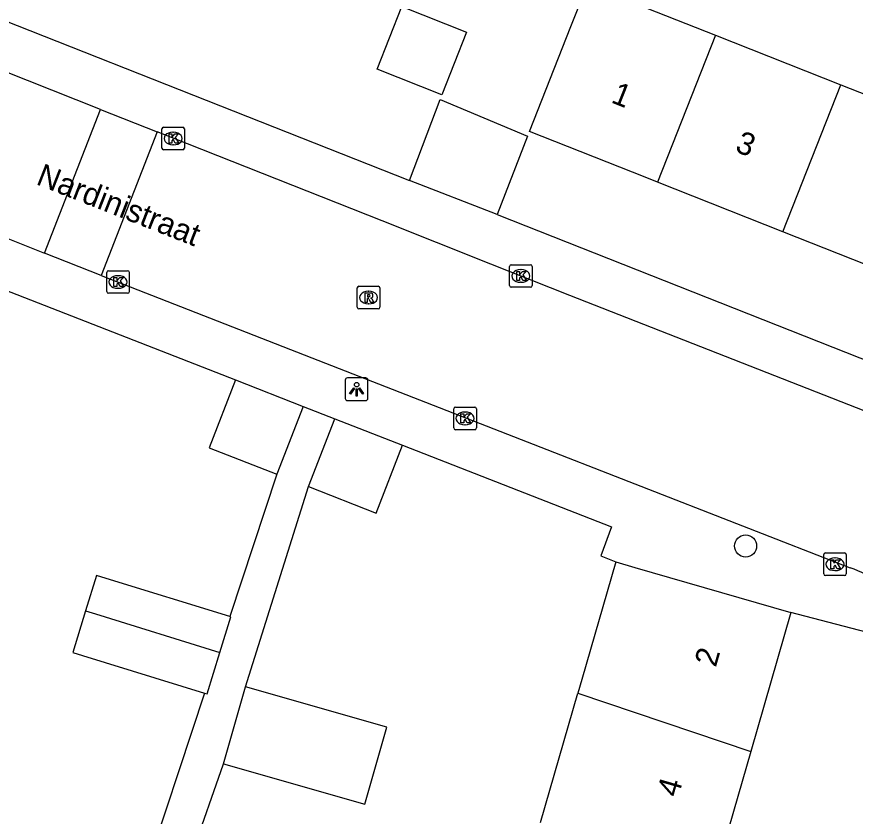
# Model space of a CAD drawing. Extents: x 159822 to 160765, y 380693 to 381634.
# Drawn here: x 160337.31 to 160374.44, y 381290.78 to 381326.15 of the extents above; entities that cross this region are included whole.
import ezdxf

# ---------------------------------------------------------------- set-up
doc = ezdxf.new("R2010")
doc.units = 0
for name, color, linetype in [('IMGEO_Boom', 7, 'Continuous'), ('IMGEO_Kolk', 7, 'Continuous'), ('IMGEO_Lichtpunt', 7, 'Continuous'), ('IMGEO_Openbare_ruimte_label', 7, 'Continuous'), ('IMGEO_Pand', 7, 'Continuous'), ('IMGEO_Pand_nummerreeks', 7, 'Continuous'), ('IMGEO_Rijbaan_lokaal_open', 7, 'Continuous'), ('IMGEO_Rioolput', 7, 'Continuous'), ('IMGEO_Voetpad_open', 7, 'Continuous')]:
    doc.layers.add(name, color=color, linetype=linetype)

msp = doc.modelspace()

# ---------------------------------------------------------------- linework, layer by layer
at = {"layer": 'IMGEO_Boom'}
msp.add_circle((160369.58, 381302.734), 0.489, dxfattribs=at)
at = {"layer": 'IMGEO_Kolk'}
for p, q in [((160343.732, 381320.337), (160343.732, 381321.189)), ((160343.807, 381321.263), (160344.659, 381321.263)), ((160344.22, 381321.043), (160344.245, 381321.043)), ((160344.733, 381321.189), (160344.733, 381320.337)), ((160344.659, 381320.263), (160343.807, 381320.263)), ((160344.243, 381320.483), (160344.218, 381320.483)), ((160359.13, 381314.254), (160359.13, 381315.106)), ((160359.205, 381315.18), (160360.057, 381315.18)), ((160360.131, 381315.106), (160360.131, 381314.254)), ((160341.291, 381313.988), (160341.291, 381314.84)), ((160341.366, 381314.914), (160342.218, 381314.914)), ((160341.779, 381314.694), (160341.804, 381314.694)), ((160342.292, 381314.84), (160342.292, 381313.988)), ((160359.618, 381314.96), (160359.643, 381314.96)), ((160359.641, 381314.4), (160359.616, 381314.4)), ((160342.218, 381313.914), (160341.366, 381313.914)), ((160341.802, 381314.134), (160341.777, 381314.134)), ((160360.057, 381314.18), (160359.205, 381314.18)), ((160356.657, 381307.954), (160356.657, 381308.806)), ((160356.732, 381308.88), (160357.584, 381308.88)), ((160357.145, 381308.66), (160357.17, 381308.66)), ((160357.658, 381308.806), (160357.658, 381307.954)), ((160357.168, 381308.1), (160357.143, 381308.1)), ((160357.584, 381307.88), (160356.732, 381307.88)), ((160373.039, 381301.5), (160373.039, 381302.352)), ((160373.114, 381302.426), (160373.966, 381302.426)), ((160374.04, 381302.352), (160374.04, 381301.5)), ((160373.527, 381302.206), (160373.552, 381302.206)), ((160373.55, 381301.646), (160373.525, 381301.646)), ((160373.966, 381301.426), (160373.114, 381301.426))]:
    msp.add_line(p, q, dxfattribs=at)
for points in [[(160343.732, 381320.337), (160343.732, 381321.189)], [(160343.807, 381321.263), (160344.659, 381321.263)], [(160344.053, 381320.963), (160344.176, 381320.963), (160344.176, 381320.812), (160344.306, 381320.963), (160344.47, 381320.963), (160344.324, 381320.812), (160344.477, 381320.563), (160344.325, 381320.563), (160344.24, 381320.727), (160344.176, 381320.66), (160344.176, 381320.563), (160344.053, 381320.563), (160344.053, 381320.963)], [(160344.733, 381321.189), (160344.733, 381320.337)], [(160344.659, 381320.263), (160343.807, 381320.263)], [(160359.13, 381314.254), (160359.13, 381315.106)], [(160359.205, 381315.18), (160360.057, 381315.18)], [(160360.131, 381315.106), (160360.131, 381314.254)], [(160341.291, 381313.988), (160341.291, 381314.84)], [(160341.366, 381314.914), (160342.218, 381314.914)], [(160341.612, 381314.614), (160341.735, 381314.614), (160341.735, 381314.463), (160341.865, 381314.614), (160342.029, 381314.614), (160341.883, 381314.463), (160342.036, 381314.214), (160341.884, 381314.214), (160341.799, 381314.378), (160341.735, 381314.311), (160341.735, 381314.214), (160341.612, 381314.214), (160341.612, 381314.614)], [(160342.292, 381314.84), (160342.292, 381313.988)], [(160359.451, 381314.88), (160359.574, 381314.88), (160359.574, 381314.729), (160359.704, 381314.88), (160359.868, 381314.88), (160359.722, 381314.729), (160359.875, 381314.48), (160359.723, 381314.48), (160359.638, 381314.644), (160359.574, 381314.577), (160359.574, 381314.48), (160359.451, 381314.48), (160359.451, 381314.88)], [(160342.218, 381313.914), (160341.366, 381313.914)], [(160360.057, 381314.18), (160359.205, 381314.18)], [(160356.657, 381307.954), (160356.657, 381308.806)], [(160356.732, 381308.88), (160357.584, 381308.88)], [(160357.658, 381308.806), (160357.658, 381307.954)], [(160356.978, 381308.58), (160357.101, 381308.58), (160357.101, 381308.429), (160357.231, 381308.58), (160357.395, 381308.58), (160357.249, 381308.429), (160357.402, 381308.18), (160357.25, 381308.18), (160357.165, 381308.344), (160357.101, 381308.277), (160357.101, 381308.18), (160356.978, 381308.18), (160356.978, 381308.58)], [(160357.584, 381307.88), (160356.732, 381307.88)], [(160373.039, 381301.5), (160373.039, 381302.352)], [(160373.114, 381302.426), (160373.966, 381302.426)], [(160374.04, 381302.352), (160374.04, 381301.5)], [(160373.36, 381302.126), (160373.483, 381302.126), (160373.483, 381301.975), (160373.613, 381302.126), (160373.777, 381302.126), (160373.631, 381301.975), (160373.784, 381301.726), (160373.632, 381301.726), (160373.547, 381301.89), (160373.483, 381301.823), (160373.483, 381301.726), (160373.36, 381301.726), (160373.36, 381302.126)], [(160373.966, 381301.426), (160373.114, 381301.426)]]:
    msp.add_lwpolyline(points, dxfattribs=at)
for centre, start, end in [((160343.809, 381321.187), 91.552, 178.448), ((160343.809, 381321.187), 91.552, 178.448), ((160344.657, 381321.187), 1.552, 88.448), ((160344.657, 381321.187), 1.552, 88.448), ((160343.809, 381320.339), 181.552, 268.448), ((160343.809, 381320.339), 181.552, 268.448), ((160344.657, 381320.339), 271.552, 358.448), ((160344.657, 381320.339), 271.552, 358.448), ((160359.207, 381315.104), 91.552, 178.448), ((160359.207, 381315.104), 91.552, 178.448), ((160360.055, 381315.104), 1.552, 88.448), ((160360.055, 381315.104), 1.552, 88.448), ((160341.368, 381314.838), 91.552, 178.448), ((160341.368, 381314.838), 91.552, 178.448), ((160342.216, 381314.838), 1.552, 88.448), ((160342.216, 381314.838), 1.552, 88.448), ((160359.207, 381314.256), 181.552, 268.448), ((160359.207, 381314.256), 181.552, 268.448), ((160360.055, 381314.256), 271.552, 358.448), ((160360.055, 381314.256), 271.552, 358.448), ((160341.368, 381313.99), 181.552, 268.448), ((160341.368, 381313.99), 181.552, 268.448), ((160342.216, 381313.99), 271.552, 358.448), ((160342.216, 381313.99), 271.552, 358.448), ((160356.734, 381308.804), 91.552, 178.448), ((160356.734, 381308.804), 91.552, 178.448), ((160357.582, 381308.804), 1.552, 88.448), ((160357.582, 381308.804), 1.552, 88.448), ((160356.734, 381307.956), 181.552, 268.448), ((160356.734, 381307.956), 181.552, 268.448), ((160357.582, 381307.956), 271.552, 358.448), ((160357.582, 381307.956), 271.552, 358.448), ((160373.116, 381302.35), 91.552, 178.448), ((160373.116, 381302.35), 91.552, 178.448), ((160373.964, 381302.35), 1.552, 88.448), ((160373.964, 381302.35), 1.552, 88.448), ((160373.116, 381301.502), 181.552, 268.448), ((160373.116, 381301.502), 181.552, 268.448), ((160373.964, 381301.502), 271.552, 358.448), ((160373.964, 381301.502), 271.552, 358.448)]:
    msp.add_arc(centre, 0.0765, start, end, dxfattribs=at)
for centre, major_axis, ratio, start_param, end_param in [((160344.219, 381320.763), (-0.387, 0.002), 0.722429, 4.712389, 7.853982), ((160344.244, 381320.763), (-0.39, 0.002), 0.717154, 1.570796, 4.712389), ((160341.778, 381314.414), (-0.387, 0.002), 0.722429, 4.712389, 7.853982), ((160341.803, 381314.414), (-0.39, 0.002), 0.717154, 1.570796, 4.712389), ((160359.617, 381314.68), (-0.387, 0.002), 0.722429, 4.712389, 7.853982), ((160359.642, 381314.68), (-0.39, 0.002), 0.717154, 1.570796, 4.712389), ((160357.144, 381308.38), (-0.387, 0.002), 0.722429, 4.712389, 7.853982), ((160357.169, 381308.38), (-0.39, 0.002), 0.717154, 1.570796, 4.712389), ((160373.526, 381301.926), (-0.387, 0.002), 0.722429, 4.712389, 7.853982), ((160373.551, 381301.926), (-0.39, 0.002), 0.717154, 1.570796, 4.712389)]:
    msp.add_ellipse(centre, major_axis=major_axis, ratio=ratio, start_param=start_param, end_param=end_param, dxfattribs=at)
at = {"layer": 'IMGEO_Lichtpunt'}
for p, q in [((160352.759, 381310.167), (160351.951, 381310.167)), ((160352.759, 381310.167), (160351.951, 381310.167)), ((160351.857, 381310.072), (160351.857, 381309.265)), ((160351.857, 381310.072), (160351.857, 381309.265)), ((160352.853, 381309.265), (160352.853, 381310.072)), ((160352.853, 381309.265), (160352.853, 381310.072)), ((160351.951, 381309.171), (160352.759, 381309.171)), ((160351.951, 381309.171), (160352.759, 381309.171))]:
    msp.add_line(p, q, dxfattribs=at)
for points in [[(160352.231, 381309.736), (160352.27, 381309.708), (160352.082, 381309.446), (160352.044, 381309.473), (160352.231, 381309.736)], [(160352.333, 381309.688), (160352.38, 381309.688), (160352.38, 381309.366), (160352.333, 381309.366), (160352.333, 381309.688)], [(160352.443, 381309.708), (160352.481, 381309.735), (160352.668, 381309.473), (160352.629, 381309.445), (160352.443, 381309.708)]]:
    msp.add_lwpolyline(points, dxfattribs=at)
msp.add_circle((160352.356, 381309.87), 0.0994, dxfattribs=at)
for centre, start, end in [((160351.951, 381310.072), 90, 180), ((160351.951, 381310.072), 90, 180), ((160352.759, 381310.072), 0, 90), ((160352.759, 381310.072), 0, 90), ((160351.951, 381309.265), 180, 270), ((160351.951, 381309.265), 180, 270), ((160352.759, 381309.265), 270, 0), ((160352.759, 381309.265), 270, 360)]:
    msp.add_arc(centre, 0.0946, start, end, dxfattribs=at)
at = {"layer": 'IMGEO_Pand'}
for points in [[(160365.678, 381318.834), (160365.128, 381319.051), (160360.007, 381321.074), (160361.844, 381325.725), (160362.576, 381327.578), (160368.242, 381325.34)], [(160356.134, 381322.698), (160353.268, 381323.83), (160354.361, 381326.598), (160357.227, 381325.466), (160356.134, 381322.698)], [(160368.242, 381325.34), (160365.678, 381318.834)], [(160368.242, 381325.34), (160373.802, 381323.144)], [(160371.237, 381316.638), (160373.802, 381323.144)], [(160373.802, 381323.144), (160379.361, 381320.949)], [(160371.237, 381316.638), (160365.678, 381318.834)], [(160376.796, 381314.443), (160371.237, 381316.638)], [(160346.998, 381310.078), (160345.826, 381307.08), (160348.825, 381305.908)], [(160346.998, 381310.078), (160349.997, 381308.906)], [(160349.997, 381308.906), (160348.825, 381305.908)], [(160350.222, 381305.362), (160351.394, 381308.36)], [(160351.394, 381308.36), (160354.393, 381307.187)], [(160350.222, 381305.362), (160353.221, 381304.189), (160354.393, 381307.187)], [(160363.829, 381302.025), (160362.327, 381296.823), (160362.153, 381296.22)], [(160363.829, 381302.025), (160364.67, 381301.782), (160371.589, 381299.784)], [(160346.74, 381299.613), (160341.266, 381301.292), (160340.834, 381301.425), (160340.356, 381299.867)], [(160340.356, 381299.867), (160339.788, 381298.014), (160340.22, 381297.881), (160345.618, 381296.224)], [(160340.356, 381299.867), (160340.788, 381299.733), (160346.299, 381298.025)], [(160371.589, 381299.784), (160369.816, 381293.643)], [(160346.299, 381298.025), (160346.782, 381299.6), (160346.74, 381299.613)], [(160345.618, 381296.224), (160345.735, 381296.188), (160346.299, 381298.025)], [(160346.462, 381293.095), (160347.435, 381296.502)], [(160346.462, 381293.095), (160352.725, 381291.306), (160353.698, 381294.713), (160347.435, 381296.502)], [(160360.5, 381290.496), (160362.153, 381296.22)], [(160362.153, 381296.22), (160369.816, 381293.643)], [(160369.816, 381293.643), (160368.25, 381288.221)]]:
    msp.add_lwpolyline(points, dxfattribs=at)
at = {"layer": 'IMGEO_Rijbaan_lokaal_open'}
for points in [[(160341.019, 381322.049), (160330.297, 381326.294), (160328.162, 381327.153)], [(160354.702, 381318.907), (160356.054, 381322.485), (160359.926, 381320.866), (160358.581, 381317.406)], [(160338.529, 381315.693), (160341.019, 381322.049)], [(160341.019, 381322.049), (160343.53, 381321.055)], [(160325.214, 381320.964), (160326.881, 381320.324), (160327.531, 381320.079), (160338.529, 381315.693)], [(160343.53, 381321.055), (160341.044, 381314.708)], [(160378.868, 381307.132), (160361.8, 381313.821), (160358.307, 381315.204), (160353.483, 381317.114), (160343.53, 381321.055)], [(160358.581, 381317.406), (160354.702, 381318.907)], [(160341.044, 381314.708), (160338.529, 381315.693)], [(160341.044, 381314.708), (160350.372, 381311.055), (160374.216, 381301.767)]]:
    msp.add_lwpolyline(points, dxfattribs=at)
msp.add_arc((160370.893, 381293.072), 9.309, 51.1296, 69.0871, dxfattribs=at)
at = {"layer": 'IMGEO_Rioolput'}
for p, q in [((160352.459, 381314.226), (160353.311, 381314.226)), ((160352.384, 381313.3), (160352.384, 381314.152)), ((160352.872, 381314.006), (160352.897, 381314.006)), ((160353.385, 381314.152), (160353.385, 381313.3)), ((160353.311, 381313.226), (160352.459, 381313.226)), ((160352.895, 381313.446), (160352.87, 381313.446))]:
    msp.add_line(p, q, dxfattribs=at)
for points in [[(160352.459, 381314.226), (160353.311, 381314.226)], [(160352.384, 381313.3), (160352.384, 381314.152)], [(160352.973, 381313.924), (160352.721, 381313.926), (160352.721, 381313.526)], [(160353.385, 381314.152), (160353.385, 381313.3)], [(160352.721, 381313.526), (160352.845, 381313.526), (160352.845, 381313.688), (160352.856, 381313.688)], [(160352.899, 381313.845), (160352.845, 381313.845), (160352.845, 381313.764)], [(160352.845, 381313.764), (160352.897, 381313.764)], [(160352.903, 381313.659), (160352.974, 381313.526), (160353.114, 381313.526), (160353.049, 381313.652)], [(160353.311, 381313.226), (160352.459, 381313.226)]]:
    msp.add_lwpolyline(points, dxfattribs=at)
for centre, radius, start, end in [((160352.461, 381314.15), 0.0765, 91.552, 178.448), ((160352.461, 381314.15), 0.0765, 91.552, 178.448), ((160353.309, 381314.15), 0.0765, 1.552, 88.448), ((160353.309, 381314.15), 0.0765, 1.552, 88.448), ((160352.972, 381313.814), 0.109, 350.3612, 89.416), ((160352.855, 381313.635), 0.0533, 26.0293, 88.6989), ((160352.881, 381313.953), 0.19, 274.7715, 282.9687), ((160352.905, 381313.749), 0.0964, 77.0061, 93.1865), ((160352.919, 381313.806), 0.0378, 276.6634, 79.6772), ((160352.97, 381313.814), 0.112, 277.5842, 350.9817), ((160352.954, 381313.599), 0.108, 29.5134, 73.7905), ((160352.461, 381313.302), 0.0765, 181.552, 268.448), ((160352.461, 381313.302), 0.0765, 181.552, 268.448), ((160353.309, 381313.302), 0.0765, 271.552, 358.448), ((160353.309, 381313.302), 0.0765, 271.552, 358.448)]:
    msp.add_arc(centre, radius, start, end, dxfattribs=at)
for centre, major_axis, ratio, start_param, end_param in [((160352.871, 381313.726), (-0.387, 0.002), 0.722429, 4.712389, 7.853982), ((160352.896, 381313.726), (-0.39, 0.002), 0.717154, 1.570796, 4.712389)]:
    msp.add_ellipse(centre, major_axis=major_axis, ratio=ratio, start_param=start_param, end_param=end_param, dxfattribs=at)
at = {"layer": 'IMGEO_Voetpad_open'}
for points in [[(160328.314, 381329.328), (160354.702, 381318.907)], [(160358.581, 381317.406), (160375.268, 381310.815), (160379.89, 381308.737), (160382.165, 381307.29), (160385.549, 381304.776)], [(160336.425, 381314.197), (160346.998, 381310.078)], [(160349.997, 381308.906), (160351.394, 381308.36)], [(160354.393, 381307.187), (160363.638, 381303.582), (160363.17, 381302.302), (160363.829, 381302.025)], [(160348.825, 381305.908), (160346.74, 381299.613)], [(160347.435, 381296.502), (160350.222, 381305.362)], [(160377.296, 381298.306), (160371.589, 381299.784)], [(160345.618, 381296.224), (160342.766, 381287.612)], [(160343.724, 381285.25), (160346.462, 381293.095)]]:
    msp.add_lwpolyline(points, dxfattribs=at)

# ---------------------------------------------------------------- texts
at = {"layer": 'IMGEO_Openbare_ruimte_label'}
msp.add_text('Nardinistraat', height=1, rotation=338.5923, dxfattribs=at).set_placement((160338.118, 381318.751))
at = {"layer": 'IMGEO_Pand_nummerreeks'}
for s, rotation, p in [('1', 338.4467, (160363.58, 381322.372)), ('3', 338.4467, (160369.07, 381320.204)), ('2', 73.8944, (160368.26, 381297.336)), ('4', 73.8919, (160366.595, 381291.576))]:
    msp.add_text(s, height=1, rotation=rotation, dxfattribs=at).set_placement(p)

doc.saveas('drawing.dxf')
